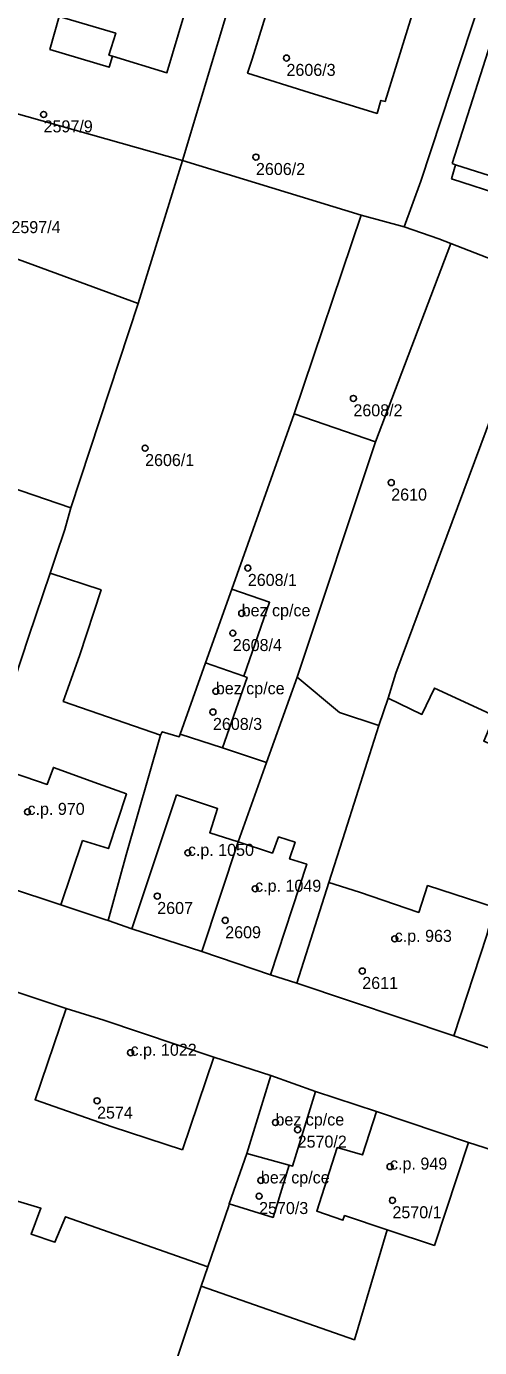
# Model space of a CAD drawing. Extents: x -878211 to -870363, y -1058464 to -1052522.
# Drawn here: x -874218.9 to -874181.2, y -1055290.1 to -1055180.1 of the extents above; entities that cross this region are included whole.
import ezdxf

# ---------------------------------------------------------------- set-up
doc = ezdxf.new("R2010")
doc.units = 0
for name, color, linetype in [('Definiční body', 7, 'Continuous'), ('Polygon budovy', 7, 'Continuous'), ('Polygon parcely', 7, 'Continuous')]:
    doc.layers.add(name, color=color, linetype=linetype)

msp = doc.modelspace()

# ---------------------------------------------------------------- linework, layer by layer
at = {"layer": 'Definiční body'}
for centre in [(-874197.28, -1055182.77994), (-874217.5, -1055187.47994), (-874199.82, -1055191.02994), (-874191.71, -1055211.11994), (-874209.05, -1055215.25994), (-874188.56, -1055218.12994), (-874200.5, -1055225.23994), (-874201.01, -1055229.00994), (-874201.75, -1055230.65994), (-874203.16, -1055235.49994), (-874203.4, -1055237.22994), (-874218.84, -1055245.53994), (-874205.49, -1055248.94994), (-874199.89, -1055251.93994), (-874208.04, -1055252.54994), (-874202.38, -1055254.56994), (-874188.27, -1055256.10994), (-874190.97, -1055258.78994), (-874210.26, -1055265.58994), (-874213.05, -1055269.58994), (-874198.2, -1055271.39994), (-874196.35, -1055271.99994), (-874188.66, -1055275.06994), (-874199.41, -1055276.21994), (-874199.56, -1055277.52994), (-874188.46, -1055277.87994)]:
    msp.add_circle(centre, 0.25, dxfattribs=at)
at = {"layer": 'Polygon budovy'}
for points in [[(-874217.04, -1055169.09), (-874218.86, -1055175.24), (-874215.51, -1055176.26), (-874216.41, -1055179.27), (-874216.21, -1055179.33), (-874211.5, -1055180.72), (-874212.07, -1055182.54), (-874211.76, -1055182.64), (-874207.23, -1055184), (-874203.86, -1055172.64), (-874208.77, -1055171.24), (-874208.8, -1055171.45), (-874212.97, -1055170.22), (-874212.91, -1055169.93), (-874213.43, -1055169.82), (-874213.53, -1055170.13)], [(-874200.15, -1055182.87), (-874200.52, -1055184.03), (-874195.39, -1055185.66), (-874189.74, -1055187.39), (-874189.42, -1055186.31), (-874189.07, -1055186.39), (-874186.47, -1055177.98), (-874189.56, -1055177.01), (-874189.28, -1055176.11), (-874192.44, -1055175.11), (-874192.74, -1055176.02), (-874193.87, -1055175.67), (-874196.36, -1055174.89), (-874197.55, -1055174.52)], [(-874183.49, -1055191.57), (-874183.21, -1055191.66), (-874174.2, -1055194.54), (-874173.87, -1055194.64), (-874170.2, -1055183.33), (-874179.84, -1055180.19)], [(-874201.83, -1055226.99), (-874204.02, -1055233.12), (-874200.84, -1055234.24), (-874198.69, -1055228.09)], [(-874200.84, -1055234.24), (-874204.02, -1055233.12), (-874206.12, -1055239.06), (-874202.61, -1055240.22), (-874200.56, -1055234.34)], [(-874214.26, -1055247.91), (-874212.11, -1055248.6), (-874210.6, -1055244.05), (-874212.92, -1055243.2), (-874216.68, -1055241.84), (-874217.19, -1055243.25), (-874219.06, -1055242.63), (-874222.25, -1055241.58), (-874224.97, -1055250.33), (-874216.06, -1055253.27)], [(-874206.43, -1055244.13), (-874210.15, -1055255.27), (-874204.34, -1055257.15), (-874201.3, -1055248.02), (-874203.67, -1055247.27), (-874203.01, -1055245.27)], [(-874201.3, -1055248.02), (-874204.34, -1055257.15), (-874198.6, -1055259.1), (-874195.6, -1055249.9), (-874197.02, -1055249.46), (-874196.56, -1055248.06), (-874197.94, -1055247.62), (-874198.45, -1055248.97)], [(-874196.43, -1055259.8), (-874183.34, -1055264.19), (-874180.59, -1055255.8), (-874180, -1055253.46), (-874185.54, -1055251.67), (-874186.27, -1055253.91), (-874191.21, -1055252.23), (-874193.76, -1055251.43)], [(-874205.94, -1055273.68), (-874203.34, -1055265.95), (-874212.49, -1055262.88), (-874215.62, -1055261.9), (-874218.21, -1055269.5), (-874211.78, -1055271.75)], [(-874198.57, -1055267.48), (-874200.58, -1055273.97), (-874197.07, -1055274.95), (-874196.78, -1055275.03), (-874194.86, -1055268.81)], [(-874189.8, -1055270.49), (-874190.95, -1055274.09), (-874193.05, -1055273.48), (-874194.76, -1055278.79), (-874192.58, -1055279.53), (-874192.45, -1055279.15), (-874188.89, -1055280.33), (-874184.96, -1055281.63), (-874182.14, -1055273.07)], [(-874202.04, -1055278.18), (-874198.4, -1055279.3), (-874197.07, -1055274.95), (-874200.58, -1055273.97)]]:
    msp.add_lwpolyline(points, close=True, dxfattribs=at)
at = {"layer": 'Polygon parcely'}
for points in [[(-874225.28, -1055186.11), (-874222.76, -1055186.56), (-874205.95, -1055191.32), (-874200.08, -1055171.79), (-874219.22, -1055165.94)], [(-874217.04, -1055169.09), (-874218.86, -1055175.24), (-874215.51, -1055176.26), (-874216.41, -1055179.27), (-874216.21, -1055179.33), (-874216.98, -1055182.07), (-874212.04, -1055183.55), (-874211.76, -1055182.64), (-874207.23, -1055184), (-874203.86, -1055172.64), (-874208.77, -1055171.24), (-874208.8, -1055171.45), (-874212.97, -1055170.22), (-874212.91, -1055169.93), (-874213.43, -1055169.82), (-874213.53, -1055170.13)], [(-874217.04, -1055169.09), (-874213.53, -1055170.13), (-874213.43, -1055169.82), (-874212.91, -1055169.93), (-874212.97, -1055170.22), (-874208.8, -1055171.45), (-874208.77, -1055171.24), (-874203.86, -1055172.64), (-874207.23, -1055184), (-874211.76, -1055182.64), (-874212.04, -1055183.55), (-874216.98, -1055182.07), (-874216.21, -1055179.33), (-874216.41, -1055179.27), (-874215.51, -1055176.26), (-874218.86, -1055175.24)], [(-874191.06, -1055195.86), (-874187.48, -1055196.83), (-874186.11, -1055193.02), (-874181.02, -1055177.59), (-874186.21, -1055176.04), (-874191.84, -1055174.3), (-874200.08, -1055171.79), (-874205.95, -1055191.32)], [(-874189.56, -1055177.01), (-874186.47, -1055177.98), (-874189.07, -1055186.39), (-874189.42, -1055186.31), (-874189.74, -1055187.39), (-874195.39, -1055185.66), (-874200.52, -1055184.03), (-874200.15, -1055182.87), (-874197.55, -1055174.52), (-874196.36, -1055174.89), (-874196, -1055173.81), (-874193.54, -1055174.67), (-874193.87, -1055175.67), (-874192.74, -1055176.02), (-874192.44, -1055175.11), (-874189.28, -1055176.11)], [(-874192.74, -1055176.02), (-874193.87, -1055175.67), (-874193.54, -1055174.67), (-874196, -1055173.81), (-874196.36, -1055174.89), (-874197.55, -1055174.52), (-874200.15, -1055182.87), (-874200.52, -1055184.03), (-874195.39, -1055185.66), (-874189.74, -1055187.39), (-874189.42, -1055186.31), (-874189.07, -1055186.39), (-874186.47, -1055177.98), (-874189.56, -1055177.01), (-874189.28, -1055176.11), (-874192.44, -1055175.11)], [(-874181.02, -1055177.59), (-874186.11, -1055193.02), (-874187.48, -1055196.83), (-874184.6, -1055197.83), (-874183.61, -1055198.21), (-874175.97, -1055201.18), (-874168.95, -1055203.92), (-874162.41, -1055184.83)], [(-874183.49, -1055191.57), (-874179.84, -1055180.19), (-874170.2, -1055183.33), (-874173.87, -1055194.64), (-874174.2, -1055194.54), (-874174.6, -1055195.73), (-874183.54, -1055192.85), (-874183.21, -1055191.66)], [(-874183.49, -1055191.57), (-874183.21, -1055191.66), (-874183.54, -1055192.85), (-874174.6, -1055195.73), (-874174.2, -1055194.54), (-874173.87, -1055194.64), (-874170.2, -1055183.33), (-874179.84, -1055180.19)], [(-874205.95, -1055191.32), (-874222.76, -1055186.56), (-874225.8, -1055197.27), (-874209.63, -1055203.21)], [(-874206.12, -1055239.06), (-874204.02, -1055233.12), (-874201.83, -1055226.99), (-874196.65, -1055212.41), (-874191.06, -1055195.86), (-874205.95, -1055191.32), (-874209.63, -1055203.21), (-874215.22, -1055220.24), (-874215.73, -1055222.03), (-874216.48, -1055224.26), (-874216.95, -1055225.66), (-874212.72, -1055227.06), (-874214.52, -1055232.54), (-874215.86, -1055236.34), (-874207.77, -1055239.16), (-874207.63, -1055238.87), (-874206.22, -1055239.3)], [(-874225.55, -1055216.69), (-874215.22, -1055220.24), (-874209.63, -1055203.21), (-874225.8, -1055197.27), (-874235.16, -1055195.7), (-874238.62, -1055194.98), (-874243.88, -1055210.57), (-874245.37, -1055215.46), (-874233.68, -1055218.21), (-874227.04, -1055220.45)], [(-874189.87, -1055214.73), (-874183.61, -1055198.21), (-874184.6, -1055197.83), (-874187.48, -1055196.83), (-874191.06, -1055195.86), (-874196.65, -1055212.41)], [(-874175.97, -1055201.18), (-874183.61, -1055198.21), (-874189.87, -1055214.73), (-874196.4, -1055234.32), (-874192.86, -1055237.27), (-874189.59, -1055238.34), (-874188.82, -1055236.06), (-874188.17, -1055234)], [(-874171.41, -1055244.84), (-874163.68, -1055221.38), (-874161.6, -1055214.04), (-874170.17, -1055207.6), (-874168.95, -1055203.92), (-874175.97, -1055201.18), (-874188.17, -1055234), (-874188.82, -1055236.06), (-874186.01, -1055237.42), (-874184.95, -1055235.23), (-874179.96, -1055237.55), (-874180.86, -1055239.66), (-874176.22, -1055241.63), (-874180, -1055253.46), (-874180.59, -1055255.8), (-874183.34, -1055264.19), (-874178.31, -1055265.93), (-874175.63, -1055257.53), (-874172.99, -1055249.79)], [(-874189.87, -1055214.73), (-874196.65, -1055212.41), (-874201.83, -1055226.99), (-874198.69, -1055228.09), (-874200.84, -1055234.24), (-874200.56, -1055234.34), (-874202.61, -1055240.22), (-874198.94, -1055241.43), (-874196.4, -1055234.32)], [(-874222.25, -1055241.58), (-874218.75, -1055231), (-874216.95, -1055225.66), (-874216.48, -1055224.26), (-874215.73, -1055222.03), (-874215.22, -1055220.24), (-874225.55, -1055216.69), (-874227.04, -1055220.45), (-874233.68, -1055218.21), (-874245.37, -1055215.46), (-874245.81, -1055216.66), (-874249.59, -1055228.24), (-874234.07, -1055233.25), (-874237.36, -1055243.12), (-874231.23, -1055245.09), (-874231.29, -1055245.4), (-874230.76, -1055246.44), (-874229.04, -1055247.04), (-874229.63, -1055248.81), (-874224.97, -1055250.33)], [(-874207.77, -1055239.16), (-874215.86, -1055236.34), (-874214.52, -1055232.54), (-874212.72, -1055227.06), (-874216.95, -1055225.66), (-874218.75, -1055231), (-874222.25, -1055241.58), (-874224.97, -1055250.33), (-874216.06, -1055253.27), (-874212.41, -1055254.49), (-874212.13, -1055254.58), (-874210.64, -1055249.12)], [(-874201.83, -1055226.99), (-874204.02, -1055233.12), (-874200.84, -1055234.24), (-874198.69, -1055228.09)], [(-874204.02, -1055233.12), (-874206.12, -1055239.06), (-874202.61, -1055240.22), (-874200.56, -1055234.34), (-874200.84, -1055234.24)], [(-874189.59, -1055238.34), (-874192.86, -1055237.27), (-874196.4, -1055234.32), (-874198.94, -1055241.43), (-874201.3, -1055248.02), (-874204.34, -1055257.15), (-874198.6, -1055259.1), (-874196.43, -1055259.8), (-874193.76, -1055251.43), (-874192.4, -1055247.16), (-874190.57, -1055241.41)], [(-874180, -1055253.46), (-874176.22, -1055241.63), (-874180.86, -1055239.66), (-874179.96, -1055237.55), (-874184.95, -1055235.23), (-874186.01, -1055237.42), (-874188.82, -1055236.06), (-874189.59, -1055238.34), (-874190.57, -1055241.41), (-874192.4, -1055247.16), (-874193.76, -1055251.43), (-874196.43, -1055259.8), (-874183.34, -1055264.19), (-874180.59, -1055255.8)], [(-874202.61, -1055240.22), (-874206.12, -1055239.06), (-874206.22, -1055239.3), (-874207.63, -1055238.87), (-874207.77, -1055239.16), (-874210.64, -1055249.12), (-874212.13, -1055254.58), (-874210.15, -1055255.27), (-874204.34, -1055257.15), (-874201.3, -1055248.02), (-874198.94, -1055241.43)], [(-874202.08, -1055278.33), (-874202.04, -1055278.18), (-874200.58, -1055273.97), (-874198.57, -1055267.48), (-874203.34, -1055265.95), (-874212.49, -1055262.88), (-874215.62, -1055261.9), (-874226.15, -1055258.4), (-874229.32, -1055268.58), (-874231.2, -1055274.37), (-874225.44, -1055276.22), (-874217.72, -1055278.53), (-874218.54, -1055280.69), (-874216.56, -1055281.36), (-874215.67, -1055279.24), (-874203.83, -1055283.42)], [(-874200.58, -1055273.97), (-874197.07, -1055274.95), (-874196.78, -1055275.03), (-874194.86, -1055268.81), (-874198.57, -1055267.48)], [(-874204.37, -1055285.03), (-874191.62, -1055289.48), (-874188.89, -1055280.33), (-874184.96, -1055281.63), (-874182.14, -1055273.07), (-874189.8, -1055270.49), (-874194.86, -1055268.81), (-874196.78, -1055275.03), (-874197.07, -1055274.95), (-874198.4, -1055279.3), (-874202.04, -1055278.18), (-874202.08, -1055278.33), (-874203.83, -1055283.42)], [(-874204.37, -1055285.03), (-874209.73, -1055301.06), (-874183.42, -1055310.58), (-874175.74, -1055286.72), (-874180.08, -1055285.36), (-874177.06, -1055275.78), (-874176.74, -1055274.78), (-874182.14, -1055273.07), (-874184.96, -1055281.63), (-874188.89, -1055280.33), (-874191.62, -1055289.48)], [(-874209.73, -1055301.06), (-874204.37, -1055285.03), (-874203.83, -1055283.42), (-874215.67, -1055279.24), (-874216.56, -1055281.36), (-874218.54, -1055280.69), (-874217.72, -1055278.53), (-874225.44, -1055276.22), (-874231.2, -1055274.37), (-874232.92, -1055279.7), (-874237.73, -1055294.52), (-874232.39, -1055296.04), (-874228.09, -1055296.15), (-874219.25, -1055298.31)], [(-874200.58, -1055273.97), (-874202.04, -1055278.18), (-874198.4, -1055279.3), (-874197.07, -1055274.95)]]:
    msp.add_lwpolyline(points, close=True, dxfattribs=at)
for points in [[(-874105.93, -1055289.8), (-874111.13, -1055288.08), (-874119.66, -1055285.22), (-874129.72, -1055281.88), (-874133.31, -1055280.71), (-874147.62, -1055275.93), (-874150.9, -1055274.97), (-874159.14, -1055272.26), (-874162.85, -1055271.02), (-874178.31, -1055265.93), (-874183.34, -1055264.19), (-874196.43, -1055259.8), (-874198.6, -1055259.1), (-874204.34, -1055257.15), (-874210.15, -1055255.27), (-874212.13, -1055254.58), (-874212.41, -1055254.49), (-874216.06, -1055253.27), (-874224.97, -1055250.33)], [(-874226.15, -1055258.4), (-874215.62, -1055261.9), (-874212.49, -1055262.88), (-874203.34, -1055265.95), (-874198.57, -1055267.48), (-874194.86, -1055268.81), (-874189.8, -1055270.49), (-874182.14, -1055273.07), (-874176.74, -1055274.78), (-874172.44, -1055276.15), (-874163.47, -1055279.16), (-874158.56, -1055280.87), (-874152.19, -1055283), (-874148.76, -1055284.09), (-874140.64, -1055286.77), (-874134.32, -1055288.84), (-874129.32, -1055290.66), (-874125.97, -1055291.67), (-874122.39, -1055292.79), (-874116.64, -1055294.75), (-874116.22, -1055294.89), (-874110.69, -1055296.67), (-874108.66, -1055297.4), (-874105.94, -1055298.28)]]:
    msp.add_lwpolyline(points, dxfattribs=at)

# ---------------------------------------------------------------- texts
at = {"layer": 'Definiční body'}
for s, p in [('2606/3', (-874197.28, -1055184.269)), ('2597/9', (-874217.5, -1055188.969)), ('2606/2', (-874199.82, -1055192.519)), ('2597/4', (-874220.18, -1055197.359)), ('2608/2', (-874191.71, -1055212.609)), ('2606/1', (-874209.05, -1055216.749)), ('2610', (-874188.56, -1055219.619)), ('2608/1', (-874200.5, -1055226.729)), ('bez cp/ce', (-874201.01, -1055229.26)), ('2608/4', (-874201.75, -1055232.149)), ('bez cp/ce', (-874203.16, -1055235.75)), ('2608/3', (-874203.4, -1055238.719)), ('c.p. 970', (-874218.84, -1055245.79)), ('c.p. 1050', (-874205.49, -1055249.2)), ('c.p. 1049', (-874199.89, -1055252.19)), ('2607', (-874208.04, -1055254.039)), ('2609', (-874202.38, -1055256.059)), ('c.p. 963', (-874188.27, -1055256.36)), ('2611', (-874190.97, -1055260.279)), ('c.p. 1022', (-874210.26, -1055265.84)), ('2574', (-874213.05, -1055271.079)), ('bez cp/ce', (-874198.2, -1055271.649)), ('2570/2', (-874196.35, -1055273.489)), ('c.p. 949', (-874188.66, -1055275.32)), ('bez cp/ce', (-874199.41, -1055276.47)), ('2570/3', (-874199.56, -1055279.019)), ('2570/1', (-874188.46, -1055279.369))]:
    msp.add_text(s, height=0.999996, dxfattribs=at).set_placement(p)

doc.saveas('drawing.dxf')
